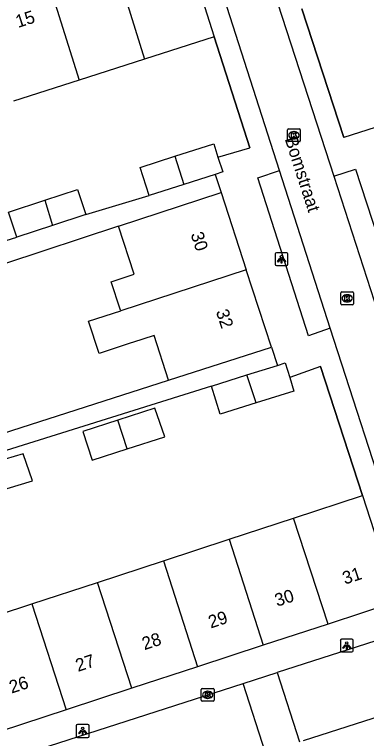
# Model space of a CAD drawing. Extents: x 159377 to 159983, y 382996 to 383595.
# Drawn here: x 159523.6 to 159551.1, y 383127.7 to 383184.3 of the extents above; entities that cross this region are included whole.
import ezdxf

# ---------------------------------------------------------------- set-up
doc = ezdxf.new("R2010")
doc.units = 0
for name, color, linetype in [('IMGEO_Kolk', 7, 'Continuous'), ('IMGEO_Lichtpunt', 7, 'Continuous'), ('IMGEO_Muur', 7, 'Continuous'), ('IMGEO_Openbare_ruimte_label', 7, 'Continuous'), ('IMGEO_Pand', 7, 'Continuous'), ('IMGEO_Pand_nummerreeks', 7, 'Continuous'), ('IMGEO_Rijbaan_lokaal_open', 7, 'Continuous'), ('IMGEO_Voetpad_open', 7, 'Continuous')]:
    doc.layers.add(name, color=color, linetype=linetype)

msp = doc.modelspace()

# ---------------------------------------------------------------- linework, layer by layer
at = {"layer": 'IMGEO_Kolk'}
for p, q in [((159544.95, 383174.403), (159544.95, 383175.255)), ((159545.025, 383175.329), (159545.877, 383175.329)), ((159545.438, 383175.109), (159545.463, 383175.109)), ((159545.951, 383175.255), (159545.951, 383174.403)), ((159545.877, 383174.329), (159545.025, 383174.329)), ((159545.461, 383174.549), (159545.436, 383174.549)), ((159549.117, 383161.664), (159549.117, 383162.516)), ((159549.192, 383162.59), (159550.044, 383162.59)), ((159550.118, 383162.516), (159550.118, 383161.664)), ((159549.605, 383162.37), (159549.63, 383162.37)), ((159550.044, 383161.59), (159549.192, 383161.59)), ((159549.628, 383161.81), (159549.603, 383161.81)), ((159538.215, 383130.698), (159538.215, 383131.55)), ((159538.29, 383131.624), (159539.142, 383131.624)), ((159538.703, 383131.404), (159538.728, 383131.404)), ((159539.216, 383131.55), (159539.216, 383130.698)), ((159538.726, 383130.844), (159538.701, 383130.844)), ((159539.142, 383130.624), (159538.29, 383130.624))]:
    msp.add_line(p, q, dxfattribs=at)
for points in [[(159544.95, 383174.403), (159544.95, 383175.255)], [(159545.025, 383175.329), (159545.877, 383175.329)], [(159545.271, 383175.029), (159545.394, 383175.029), (159545.394, 383174.878), (159545.524, 383175.029), (159545.688, 383175.029), (159545.542, 383174.878), (159545.695, 383174.629), (159545.543, 383174.629), (159545.458, 383174.793), (159545.394, 383174.726), (159545.394, 383174.629), (159545.271, 383174.629), (159545.271, 383175.029)], [(159545.951, 383175.255), (159545.951, 383174.403)], [(159545.877, 383174.329), (159545.025, 383174.329)], [(159549.117, 383161.664), (159549.117, 383162.516)], [(159549.192, 383162.59), (159550.044, 383162.59)], [(159550.118, 383162.516), (159550.118, 383161.664)], [(159549.438, 383162.29), (159549.561, 383162.29), (159549.561, 383162.139), (159549.691, 383162.29), (159549.855, 383162.29), (159549.709, 383162.139), (159549.862, 383161.89), (159549.71, 383161.89), (159549.625, 383162.054), (159549.561, 383161.987), (159549.561, 383161.89), (159549.438, 383161.89), (159549.438, 383162.29)], [(159550.044, 383161.59), (159549.192, 383161.59)], [(159538.215, 383130.698), (159538.215, 383131.55)], [(159538.29, 383131.624), (159539.142, 383131.624)], [(159539.216, 383131.55), (159539.216, 383130.698)], [(159538.536, 383131.324), (159538.659, 383131.324), (159538.659, 383131.173), (159538.789, 383131.324), (159538.953, 383131.324), (159538.807, 383131.173), (159538.96, 383130.924), (159538.808, 383130.924), (159538.723, 383131.088), (159538.659, 383131.021), (159538.659, 383130.924), (159538.536, 383130.924), (159538.536, 383131.324)], [(159539.142, 383130.624), (159538.29, 383130.624)]]:
    msp.add_lwpolyline(points, dxfattribs=at)
for centre, start, end in [((159545.027, 383175.253), 91.552, 178.448), ((159545.027, 383175.253), 91.552, 178.448), ((159545.875, 383175.253), 1.552, 88.448), ((159545.875, 383175.253), 1.552, 88.448), ((159545.027, 383174.405), 181.552, 268.448), ((159545.027, 383174.405), 181.552, 268.448), ((159545.875, 383174.405), 271.552, 358.448), ((159545.875, 383174.405), 271.552, 358.448), ((159549.194, 383162.514), 91.552, 178.448), ((159549.194, 383162.514), 91.552, 178.448), ((159550.042, 383162.514), 1.552, 88.448), ((159550.042, 383162.514), 1.552, 88.448), ((159549.194, 383161.666), 181.552, 268.448), ((159549.194, 383161.666), 181.552, 268.448), ((159550.042, 383161.666), 271.552, 358.448), ((159550.042, 383161.666), 271.552, 358.448), ((159538.292, 383131.548), 91.552, 178.448), ((159538.292, 383131.548), 91.552, 178.448), ((159539.14, 383131.548), 1.552, 88.448), ((159539.14, 383131.548), 1.552, 88.448), ((159538.292, 383130.7), 181.552, 268.448), ((159538.292, 383130.7), 181.552, 268.448), ((159539.14, 383130.7), 271.552, 358.448), ((159539.14, 383130.7), 271.552, 358.448)]:
    msp.add_arc(centre, 0.0765, start, end, dxfattribs=at)
for centre, major_axis, ratio, start_param, end_param in [((159545.437, 383174.829), (-0.387, 0.002), 0.722429, 4.712389, 7.853982), ((159545.462, 383174.829), (-0.39, 0.002), 0.717154, 1.570796, 4.712389), ((159549.604, 383162.09), (-0.387, 0.002), 0.722429, 4.712389, 7.853982), ((159549.629, 383162.09), (-0.39, 0.002), 0.717154, 1.570796, 4.712389), ((159538.702, 383131.124), (-0.387, 0.002), 0.722429, 4.712389, 7.853982), ((159538.727, 383131.124), (-0.39, 0.002), 0.717154, 1.570796, 4.712389)]:
    msp.add_ellipse(centre, major_axis=major_axis, ratio=ratio, start_param=start_param, end_param=end_param, dxfattribs=at)
at = {"layer": 'IMGEO_Lichtpunt'}
for p, q in [((159543.987, 383165.555), (159543.987, 383164.748)), ((159543.987, 383165.555), (159543.987, 383164.748)), ((159544.889, 383165.65), (159544.081, 383165.65)), ((159544.889, 383165.65), (159544.081, 383165.65)), ((159544.983, 383164.748), (159544.983, 383165.555)), ((159544.983, 383164.748), (159544.983, 383165.555)), ((159544.081, 383164.654), (159544.889, 383164.654)), ((159544.081, 383164.654), (159544.889, 383164.654)), ((159549.081, 383135.379), (159549.081, 383134.572)), ((159549.081, 383135.379), (159549.081, 383134.572)), ((159549.983, 383135.474), (159549.175, 383135.474)), ((159549.983, 383135.474), (159549.175, 383135.474)), ((159550.077, 383134.572), (159550.077, 383135.379)), ((159550.077, 383134.572), (159550.077, 383135.379)), ((159549.175, 383134.478), (159549.983, 383134.478)), ((159549.175, 383134.478), (159549.983, 383134.478)), ((159528.445, 383128.706), (159528.445, 383127.899)), ((159528.445, 383128.706), (159528.445, 383127.899)), ((159529.347, 383128.801), (159528.539, 383128.801)), ((159529.347, 383128.801), (159528.539, 383128.801)), ((159529.441, 383127.899), (159529.441, 383128.706)), ((159529.441, 383127.899), (159529.441, 383128.706)), ((159528.539, 383127.805), (159529.347, 383127.805)), ((159528.539, 383127.805), (159529.347, 383127.805))]:
    msp.add_line(p, q, dxfattribs=at)
for points in [[(159544.361, 383165.219), (159544.4, 383165.191), (159544.212, 383164.929), (159544.174, 383164.956), (159544.361, 383165.219)], [(159544.463, 383165.171), (159544.51, 383165.171), (159544.51, 383164.849), (159544.463, 383164.849), (159544.463, 383165.171)], [(159544.573, 383165.191), (159544.611, 383165.218), (159544.798, 383164.956), (159544.759, 383164.928), (159544.573, 383165.191)], [(159549.455, 383135.043), (159549.494, 383135.015), (159549.306, 383134.753), (159549.268, 383134.78), (159549.455, 383135.043)], [(159549.557, 383134.995), (159549.604, 383134.995), (159549.604, 383134.673), (159549.557, 383134.673), (159549.557, 383134.995)], [(159549.667, 383135.015), (159549.705, 383135.042), (159549.892, 383134.78), (159549.853, 383134.752), (159549.667, 383135.015)], [(159528.819, 383128.37), (159528.858, 383128.342), (159528.67, 383128.08), (159528.632, 383128.107), (159528.819, 383128.37)], [(159528.921, 383128.322), (159528.968, 383128.322), (159528.968, 383128), (159528.921, 383128), (159528.921, 383128.322)], [(159529.031, 383128.342), (159529.069, 383128.369), (159529.256, 383128.107), (159529.217, 383128.079), (159529.031, 383128.342)]]:
    msp.add_lwpolyline(points, dxfattribs=at)
for centre in [(159544.486, 383165.353), (159549.58, 383135.177), (159528.944, 383128.504)]:
    msp.add_circle(centre, 0.0994, dxfattribs=at)
for centre, start, end in [((159544.081, 383165.555), 90, 180), ((159544.081, 383165.555), 90, 180), ((159544.889, 383165.555), 0, 90), ((159544.889, 383165.555), 0, 90), ((159544.081, 383164.748), 180, 270), ((159544.081, 383164.748), 180, 270), ((159544.889, 383164.748), 270, 0), ((159544.889, 383164.748), 270, 360), ((159549.175, 383135.379), 90, 180), ((159549.175, 383135.379), 90, 180), ((159549.983, 383135.379), 0, 90), ((159549.983, 383135.379), 0, 90), ((159549.175, 383134.572), 180, 270), ((159549.175, 383134.572), 180, 270), ((159549.983, 383134.572), 270, 0), ((159549.983, 383134.572), 270, 360), ((159528.539, 383128.706), 90, 180), ((159528.539, 383128.706), 90, 180), ((159529.347, 383128.706), 0, 90), ((159529.347, 383128.706), 0, 90), ((159528.539, 383127.899), 180, 270), ((159528.539, 383127.899), 180, 270), ((159529.347, 383127.899), 270, 0), ((159529.347, 383127.899), 270, 360)]:
    msp.add_arc(centre, 0.0946, start, end, dxfattribs=at)
at = {"layer": 'IMGEO_Muur'}
for points in [[(159546.069, 383184.712), (159549.352, 383174.651)], [(159539.227, 383182.52), (159542.013, 383173.844)], [(159547.54, 383156.777), (159550.816, 383146.685)]]:
    msp.add_lwpolyline(points, dxfattribs=at)
at = {"layer": 'IMGEO_Pand'}
for points in [[(159536.607, 383190.727), (159539.227, 383182.52)], [(159531.222, 383189), (159533.786, 383180.776)], [(159526.088, 383187.353), (159528.661, 383179.133)], [(159539.227, 383182.52), (159533.786, 383180.776)], [(159533.786, 383180.776), (159528.661, 383179.133)], [(159528.661, 383179.133), (159523.528, 383177.488)], [(159536.153, 383173.183), (159539.192, 383174.151), (159539.52, 383173.12)], [(159534.137, 383170.126), (159533.438, 383172.317), (159536.153, 383173.183)], [(159536.153, 383173.183), (159536.838, 383170.987)], [(159539.52, 383173.12), (159539.89, 383171.96), (159539.311, 383171.775)], [(159539.311, 383171.775), (159536.838, 383170.987)], [(159536.838, 383170.987), (159534.137, 383170.126)], [(159525.974, 383169.748), (159528.542, 383170.599), (159529.189, 383168.647)], [(159531.746, 383167.722), (159539.755, 383170.36)], [(159539.755, 383170.36), (159541.73, 383164.316)], [(159523.802, 383166.86), (159523.154, 383168.812), (159525.974, 383169.748)], [(159525.974, 383169.748), (159526.594, 383167.786)], [(159529.189, 383168.647), (159526.594, 383167.786)], [(159526.594, 383167.786), (159523.802, 383166.86)], [(159531.915, 383161.116), (159531.873, 383161.244), (159531.175, 383163.387), (159532.968, 383163.97), (159531.746, 383167.722)], [(159541.73, 383164.316), (159531.915, 383161.116)], [(159543.705, 383158.272), (159541.73, 383164.316)], [(159535.663, 383155.695), (159534.524, 383159.192), (159532.839, 383158.643), (159532.732, 383158.608), (159530.229, 383157.792), (159529.411, 383160.3), (159531.915, 383161.116)], [(159535.663, 383155.695), (159543.705, 383158.272)], [(159541.784, 383156.114), (159544.158, 383156.858)], [(159544.158, 383156.858), (159544.781, 383157.053), (159545.126, 383155.922)], [(159539, 383155.241), (159541.784, 383156.114)], [(159542.495, 383153.927), (159541.784, 383156.114)], [(159545.126, 383155.922), (159545.452, 383154.854), (159542.495, 383153.927)], [(159542.495, 383153.927), (159539.688, 383153.047), (159539, 383155.241)], [(159532.419, 383150.333), (159535.377, 383151.284), (159534.595, 383153.516), (159531.69, 383152.582)], [(159531.69, 383152.582), (159528.961, 383151.704), (159529.689, 383149.455), (159532.419, 383150.333)], [(159532.419, 383150.333), (159531.69, 383152.582)], [(159522.148, 383146.977), (159525.034, 383147.838), (159524.292, 383149.953), (159521.458, 383149.108)], [(159545.427, 383144.92), (159550.816, 383146.685)], [(159550.816, 383146.685), (159553.488, 383138.403)], [(159540.4, 383143.274), (159545.427, 383144.92)], [(159548.119, 383136.649), (159545.427, 383144.92)], [(159535.251, 383141.588), (159540.4, 383143.274)], [(159540.4, 383143.274), (159543.053, 383134.993)], [(159530.109, 383139.905), (159535.251, 383141.588)], [(159535.251, 383141.588), (159537.929, 383133.319)], [(159524.978, 383138.225), (159530.109, 383139.905)], [(159532.775, 383131.635), (159530.109, 383139.905)], [(159519.81, 383136.532), (159524.978, 383138.225)], [(159524.978, 383138.225), (159527.651, 383129.96)], [(159553.488, 383138.403), (159548.119, 383136.649)], [(159548.119, 383136.649), (159543.053, 383134.993)], [(159543.053, 383134.993), (159537.929, 383133.319)], [(159537.929, 383133.319), (159532.775, 383131.635)], [(159532.775, 383131.635), (159527.651, 383129.96)], [(159527.651, 383129.96), (159522.489, 383128.274)]]:
    msp.add_lwpolyline(points, dxfattribs=at)
at = {"layer": 'IMGEO_Rijbaan_lokaal_open'}
for points in [[(159541.825, 383192.407), (159548.569, 383171.62)], [(159544.328, 383172.063), (159538.183, 383191.241)], [(159548.287, 383159.75), (159544.328, 383172.063)], [(159548.569, 383171.62), (159551.999, 383161.012)], [(159553.415, 383143.934), (159548.287, 383159.75)], [(159554.613, 383136.241), (159544.136, 383132.87)], [(159546.211, 383127.551), (159568.704, 383134.767)], [(159541.49, 383132.018), (159544.136, 383132.87)], [(159544.136, 383132.87), (159545.88, 383127.445)], [(159516.455, 383123.963), (159541.49, 383132.018)], [(159543.244, 383126.59), (159541.49, 383132.018)]]:
    msp.add_lwpolyline(points, dxfattribs=at)
at = {"layer": 'IMGEO_Voetpad_open'}
for points in [[(159551.809, 383175.443), (159549.352, 383174.651), (159546.069, 383184.712)], [(159539.52, 383173.12), (159542.013, 383173.844), (159539.227, 383182.52)], [(159548.287, 383159.75), (159546.585, 383159.168), (159542.64, 383171.507), (159544.328, 383172.063)], [(159548.569, 383171.62), (159550.261, 383172.168), (159553.723, 383161.572), (159551.999, 383161.012)], [(159539.311, 383171.775), (159539.755, 383170.36)], [(159529.189, 383168.647), (159534.137, 383170.126)], [(159531.746, 383167.722), (159514.052, 383161.894)], [(159518.93, 383165.358), (159523.802, 383166.86)], [(159506.633, 383159.448), (159506.507, 383159.409), (159510.397, 383147.599), (159535.663, 383155.695)], [(159543.705, 383158.272), (159544.158, 383156.858)], [(159550.816, 383146.685), (159547.54, 383156.777), (159545.126, 383155.922)], [(159539, 383155.241), (159510.794, 383146.396), (159514.513, 383134.798)]]:
    msp.add_lwpolyline(points, dxfattribs=at)

# ---------------------------------------------------------------- texts
at = {"layer": 'IMGEO_Openbare_ruimte_label'}
msp.add_text('Bomstraat', height=1, rotation=287.8189, dxfattribs=at).set_placement((159544.729, 383174.543))
at = {"layer": 'IMGEO_Pand_nummerreeks'}
for s, rotation, p in [('15', 17.7843, (159523.887, 383183.202)), ('30', 288.0959, (159537.369, 383167.102)), ('32', 288.0938, (159539.343, 383161.063)), ('31', 18.0958, (159549.434, 383139.73)), ('30', 18.0958, (159544.142, 383138)), ('29', 18.0958, (159538.952, 383136.304)), ('28', 18.0958, (159533.767, 383134.61)), ('27', 18.0958, (159528.578, 383132.914)), ('26', 18.0958, (159523.391, 383131.219))]:
    msp.add_text(s, height=1, rotation=rotation, dxfattribs=at).set_placement(p)

doc.saveas('drawing.dxf')
